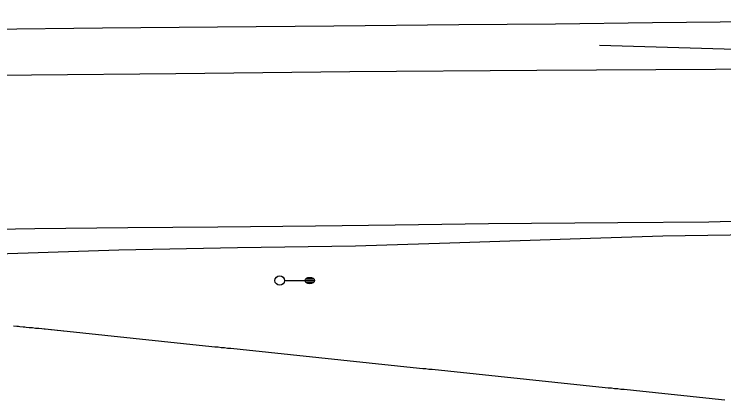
# Model space of a CAD drawing. Extents: x 2145380 to 2157287, y 139568 to 149130.
# Drawn here: x 2148786.6 to 2149010.8, y 142963.8 to 143085.8 of the extents above; entities that cross this region are included whole.
import ezdxf

# ---------------------------------------------------------------- set-up
doc = ezdxf.new("R2010")
doc.units = 0
for name, color, linetype in [('PR_PREVIOUSLY CONSTRUCTED', 7, 'Continuous'), ('TOPO_Asphalt', 7, 'Continuous'), ('TOPO_Light Pole', 7, 'Continuous'), ('TOPO_Wall Freestanding', 7, 'Continuous')]:
    doc.layers.add(name, color=color, linetype=linetype)

# ---------------------------------------------------------------- blocks, each defined once
blk = doc.blocks.new('LP')
at = {"layer": 'TOPO_Light Pole'}
blk.add_line((3.81, 0), (20.32, 0), dxfattribs=at)
for points in [[(20.32, 0), (27.94, 0)], [(20.32, 0), (23.5, 0)], [(20.83, 1.27), (27.43, 1.27)], [(20.83, 1.27), (23.5, 1.27)], [(23.71, 1.27), (27.43, 1.27)], [(23.71, 0), (27.94, 0)], [(20.83, -1.27), (27.43, -1.27)], [(20.83, -1.27), (23.5, -1.27)], [(23.71, -1.27), (27.43, -1.27)]]:
    blk.add_lwpolyline(points, dxfattribs=at)
blk.add_circle((0, 0), 3.81, dxfattribs=at)
blk.add_ellipse((24.13, 0), major_axis=(3.81, 0), ratio=0.666667, dxfattribs=at)

msp = doc.modelspace()

# ---------------------------------------------------------------- linework, layer by layer
at = {"layer": 'PR_PREVIOUSLY CONSTRUCTED'}
msp.add_lwpolyline([(2148786.36, 142987.28), (2148787.35, 142987.18), (2148787.86, 142987.12), (2148788.35, 142987.07), (2148789.34, 142986.97), (2148789.9, 142986.91), (2148790.34, 142986.86), (2148791.33, 142986.76), (2148791.95, 142986.7), (2148792.33, 142986.66), (2148793.32, 142986.55), (2148793.99, 142986.48), (2148794.32, 142986.45), (2148795.31, 142986.35), (2148796.03, 142986.27), (2148796.31, 142986.24), (2148797.3, 142986.14), (2148798.08, 142986.06), (2148798.3, 142986.04), (2148799.29, 142985.93), (2148800.12, 142985.84), (2148800.28, 142985.83), (2148801.28, 142985.72), (2148802.17, 142985.63), (2148802.27, 142985.62), (2148803.27, 142985.52), (2148804.21, 142985.42), (2148804.26, 142985.41), (2148805.26, 142985.31), (2148806.25, 142985.2), (2148807.25, 142985.1), (2148808.24, 142985), (2148809.24, 142984.89), (2148810.23, 142984.79), (2148811.22, 142984.69), (2148812.22, 142984.58), (2148813.21, 142984.48), (2148814.21, 142984.37), (2148815.2, 142984.27), (2148816.2, 142984.17), (2148817.19, 142984.06), (2148818.19, 142983.96), (2148819.18, 142983.86), (2148820.18, 142983.75), (2148821.17, 142983.65), (2148822.17, 142983.54), (2148823.16, 142983.44), (2148824.15, 142983.34), (2148825.15, 142983.23), (2148826.14, 142983.13), (2148827.14, 142983.02), (2148828.13, 142982.92), (2148829.13, 142982.82), (2148830.12, 142982.71), (2148831.12, 142982.61), (2148832.11, 142982.51), (2148833.11, 142982.4), (2148834.1, 142982.3), (2148835.1, 142982.19), (2148836.09, 142982.09), (2148837.08, 142981.99), (2148838.08, 142981.88), (2148839.07, 142981.78), (2148840.07, 142981.68), (2148841.06, 142981.57), (2148842.06, 142981.47), (2148843.05, 142981.36), (2148844.05, 142981.26), (2148845.04, 142981.16), (2148846.04, 142981.05), (2148847.03, 142980.95), (2148848.03, 142980.85), (2148849.02, 142980.74), (2148850.01, 142980.64), (2148851.01, 142980.54), (2148852, 142980.43), (2148853, 142980.33), (2148853.99, 142980.22), (2148854.99, 142980.12), (2148855.98, 142980.02), (2148856.98, 142979.91), (2148857.97, 142979.81), (2148858.97, 142979.7), (2148859.96, 142979.6), (2148860.96, 142979.5), (2148861.95, 142979.39), (2148862.94, 142979.29), (2148863.94, 142979.19), (2148864.93, 142979.08), (2148865.93, 142978.98), (2148866.92, 142978.88), (2148867.92, 142978.77), (2148868.91, 142978.67), (2148869.91, 142978.56), (2148870.9, 142978.46), (2148871.9, 142978.36), (2148872.89, 142978.25), (2148873.88, 142978.15), (2148874.88, 142978.05), (2148875.88, 142977.94), (2148876.87, 142977.84), (2148877.86, 142977.73), (2148878.86, 142977.63), (2148879.85, 142977.53), (2148880.85, 142977.42), (2148881.84, 142977.32), (2148882.84, 142977.21), (2148883.83, 142977.11), (2148884.83, 142977.01), (2148885.82, 142976.9), (2148886.81, 142976.8), (2148887.81, 142976.7), (2148888.8, 142976.59), (2148889.8, 142976.49), (2148890.79, 142976.38), (2148891.79, 142976.28), (2148892.78, 142976.18), (2148893.78, 142976.07), (2148894.77, 142975.97), (2148895.77, 142975.87), (2148896.76, 142975.76), (2148897.76, 142975.66), (2148898.75, 142975.55), (2148899.74, 142975.45), (2148900.74, 142975.35), (2148901.73, 142975.24), (2148902.73, 142975.14), (2148903.72, 142975.04), (2148904.72, 142974.93), (2148905.71, 142974.83), (2148906.71, 142974.72), (2148907.7, 142974.62), (2148908.7, 142974.52), (2148909.69, 142974.41), (2148910.69, 142974.31), (2148911.68, 142974.21), (2148912.67, 142974.1), (2148913.67, 142974), (2148914.66, 142973.89), (2148915.66, 142973.79), (2148916.65, 142973.69), (2148917.65, 142973.58), (2148918.64, 142973.48), (2148919.64, 142973.38), (2148920.63, 142973.27), (2148921.63, 142973.17), (2148922.62, 142973.07), (2148923.62, 142972.96), (2148924.61, 142972.86), (2148925.6, 142972.75), (2148926.6, 142972.65), (2148927.59, 142972.55), (2148928.59, 142972.44), (2148929.58, 142972.34), (2148930.58, 142972.23), (2148931.57, 142972.13), (2148932.57, 142972.03), (2148933.56, 142971.92), (2148934.56, 142971.82), (2148935.55, 142971.72), (2148936.54, 142971.61), (2148937.54, 142971.51), (2148938.53, 142971.4), (2148939.53, 142971.3), (2148940.52, 142971.2), (2148941.52, 142971.09), (2148942.51, 142970.99), (2148943.51, 142970.89), (2148944.5, 142970.78), (2148945.5, 142970.68), (2148946.49, 142970.57), (2148947.49, 142970.47), (2148948.48, 142970.37), (2148949.47, 142970.26), (2148950.47, 142970.16), (2148951.46, 142970.06), (2148952.46, 142969.95), (2148953.45, 142969.85), (2148954.45, 142969.74), (2148955.44, 142969.64), (2148956.44, 142969.54), (2148957.43, 142969.43), (2148958.43, 142969.33), (2148959.42, 142969.22), (2148960.42, 142969.12), (2148961.41, 142969.02), (2148962.4, 142968.91), (2148963.4, 142968.81), (2148964.39, 142968.71), (2148965.39, 142968.6), (2148966.38, 142968.5), (2148967.38, 142968.39), (2148968.37, 142968.29), (2148969.37, 142968.19), (2148970.36, 142968.08), (2148971.36, 142967.98), (2148972.35, 142967.88), (2148973.35, 142967.77), (2148974.34, 142967.67), (2148975.33, 142967.57), (2148976.33, 142967.46), (2148977.32, 142967.36), (2148978.32, 142967.25), (2148979.31, 142967.15), (2148980.31, 142967.05), (2148981.3, 142966.94), (2148982.3, 142966.84), (2148983.29, 142966.73), (2148984.29, 142966.63), (2148985.28, 142966.53), (2148986.27, 142966.42), (2148987.27, 142966.32), (2148988.26, 142966.22), (2148989.26, 142966.11), (2148990.25, 142966.01), (2148991.25, 142965.9), (2148992.24, 142965.8), (2148993.24, 142965.7), (2148994.23, 142965.59), (2148995.23, 142965.49), (2148996.22, 142965.39), (2148997.22, 142965.28), (2148998.21, 142965.18), (2148999.21, 142965.07), (2149000.2, 142964.97), (2149001.19, 142964.87), (2149002.19, 142964.76), (2149003.18, 142964.66), (2149004.18, 142964.56), (2149005.17, 142964.45), (2149006.17, 142964.35), (2149007.16, 142964.24), (2149008.16, 142964.14), (2149009.15, 142964.04), (2149010.15, 142963.93), (2149011.14, 142963.83)], dxfattribs=at)
at = {"layer": 'TOPO_Asphalt'}
for points in [[(2148267.02, 143076.34), (2148475.01, 143078.41), (2148538.91, 143078.92), (2148589.31, 143079.37), (2148643.94, 143079.86), (2148686.45, 143080.38), (2148729.53, 143080.76), (2148778.24, 143081.11), (2148814.41, 143081.5), (2148850.77, 143081.86), (2148887.63, 143082.17), (2148927.1, 143082.57), (2148957.61, 143082.78), (2148988.32, 143083.19), (2149020.42, 143083.47), (2149054.48, 143083.74), (2149088.27, 143084.12), (2149119.29, 143084.44), (2149155.4, 143084.67), (2149189.23, 143085.03), (2149225.45, 143085.48), (2149263.03, 143085.83)], [(2149398.89, 143071.92), (2149339.11, 143071.64), (2149294.32, 143071.27), (2149249.7, 143070.86), (2149201.13, 143070.34), (2149150.33, 143069.76), (2149103.52, 143069.33), (2149055.33, 143068.93), (2149008.17, 143068.32), (2148951.7, 143067.96), (2148892.61, 143067.56), (2148837.65, 143067), (2148792.07, 143066.52), (2148744.41, 143065.97), (2148693.2, 143065.48), (2148645.25, 143065.02), (2148587.42, 143064.51), (2148537.54, 143063.98), (2148499.94, 143063.7), (2148475.32, 143063.38), (2148365.01, 143062.26), (2148231.65, 143061)], [(2148762.2, 143017.55), (2148793.03, 143018), (2148822.45, 143018.3), (2148850.89, 143018.56), (2148881.8, 143018.89), (2148907.01, 143019.23), (2148936.44, 143019.61), (2148977.32, 143019.95), (2149006.14, 143020.16), (2149023.87, 143020.66), (2149046.91, 143021.89), (2149064.08, 143022.79), (2149093.43, 143024.65), (2149120.49, 143026.31), (2149144.52, 143027.73), (2149175.26, 143029.59), (2149202.66, 143031.37), (2149228.24, 143032.85), (2149243.7, 143033.7)], [(2149268.5, 143023.45), (2149233.17, 143022.91), (2149197.13, 143022.33), (2149157.12, 143020.76), (2149116.12, 143019.68), (2149092.29, 143018.91), (2149060.78, 143018.11), (2149037.3, 143017.02), (2149012.88, 143015.96), (2148991.59, 143015.6), (2148965.48, 143014.71), (2148924.26, 143013.39), (2148894.39, 143012.48), (2148857.17, 143011.96), (2148819.66, 143011.17), (2148784.53, 143010.02), (2148761, 143009.51), (2148729.46, 143008.59), (2148699.37, 143007.59), (2148668.07, 143006.64), (2148642.69, 143005.77), (2148619.01, 143004.76)]]:
    msp.add_lwpolyline(points, dxfattribs=at)
at = {"layer": 'TOPO_Wall Freestanding'}
msp.add_lwpolyline([(2148971.5, 143076.02), (2149021.66, 143074.57), (2149038.66, 143074.57), (2149052.68, 143074.76), (2149092.86, 143076.61)], dxfattribs=at)

# ---------------------------------------------------------------- block references
at = {"layer": 'TOPO_Light Pole', "xscale": 0.39370000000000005, "yscale": 0.3937000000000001}
msp.add_blockref('LP', (2148870.47, 143001.56), dxfattribs=at)

doc.saveas('drawing.dxf')
